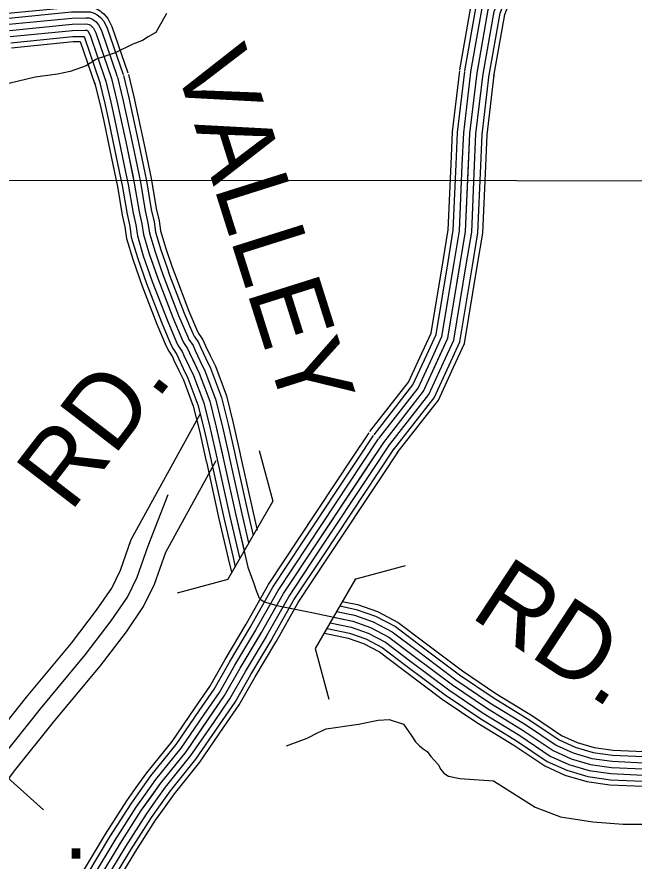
# Model space of a CAD drawing. Extents: x 1551132 to 1791609, y 378168 to 563823.
# Drawn here: x 1608612 to 1611720, y 513960 to 518210 of the extents above; entities that cross this region are included whole.
import ezdxf

# ---------------------------------------------------------------- set-up
doc = ezdxf.new("R2010")
doc.units = 0
for name, color, linetype in [('DESIGN - ROW - Right-of-Way and Easement Labels', 7, 'Continuous'), ('DESIGN - ROW - Right-of-Way Linework', 7, 'Continuous'), ('DESIGN - TRANSPORTATION - Text', 7, 'Continuous'), ('DESIGN - UTILITIES - Cable (Underground) with Text', 7, 'Continuous'), ('SURVEY - CONTOURS - Index with Text', 7, 'Continuous'), ('SURVEY - PROPERTY - Owners', 7, 'Continuous'), ('SURVEY - PROPERTY - Parcels', 7, 'Continuous'), ('SURVEY - TRANSPORTATION - Roads', 7, 'Continuous')]:
    doc.layers.add(name, color=color, linetype=linetype)

msp = doc.modelspace()

# ---------------------------------------------------------------- linework, layer by layer
at = {"layer": 'DESIGN - ROW - Right-of-Way and Easement Labels'}
for p, q in [((1609673.375, 515377.763), (1609901.712, 515773.357)), ((1610316.46, 515381.114), (1610114.248, 515030.879))]:
    msp.add_line(p, q, dxfattribs=at)
for points in [[(1609901.787, 515769.99), (1609833.464, 516025.013)], [(1610314.26, 515380.172), (1610569.271, 515448.491)], [(1609673.375, 515377.763), (1609418.39, 515309.461)], [(1610114.248, 515030.879), (1610182.596, 514775.831)]]:
    msp.add_lwpolyline(points, dxfattribs=at)
at = {"layer": 'DESIGN - ROW - Right-of-Way Linework'}
msp.add_lwpolyline([(1605703.679, 517389.829), (1613839.57, 517384.351)], dxfattribs=at)
at = {"layer": 'DESIGN - TRANSPORTATION - Text'}
for points in [[(1609365.918, 518227.186), (1609311.502, 518131.451), (1609273.403, 518109.633), (1609245.32, 518091.766), (1609195.23, 518072.007), (1609107.024, 518028.423), (1609012.859, 517996.872), (1608960.71, 517963.121), (1608880.571, 517935.504), (1608816.489, 517921.812), (1608704.391, 517906.344), (1608572.228, 517874.977)], [(1609970.384, 514539.75), (1610072.974, 514578.668), (1610129.389, 514608.085), (1610169.647, 514625.661), (1610332.151, 514649.853), (1610430.507, 514668.77), (1610486.631, 514672.137), (1610558.471, 514649.262), (1610599.845, 514588.652), (1610619.553, 514560.359), (1610639.352, 514540.084), (1610657.218, 514525.85), (1610677.084, 514511.591), (1610696.842, 514487.307), (1610732.433, 514446.806), (1610746.158, 514420.589), (1610761.974, 514402.372), (1610785.848, 514388.063), (1610841.781, 514375.396), (1611011.893, 514363.413), (1611222.005, 514231.543), (1611348.302, 514182.525), (1611512.498, 514158.008), (1611664.061, 514145.758), (1611828.249, 514145.758)]]:
    msp.add_lwpolyline(points, dxfattribs=at)
at = {"layer": 'SURVEY - CONTOURS - Index with Text'}
for points in [[(1610249.687, 515267.477), (1610326.443, 515251.16), (1610427.741, 515216.426), (1610531.522, 515161.141), (1610660.152, 515063.947), (1610855.156, 514917.51), (1611022.91, 514804.208), (1611207.914, 514690.605), (1611354.66, 514592.227), (1611432.342, 514556.901), (1611518.198, 514531.584), (1611613.762, 514518.151), (1611768.092, 514511.092)], [(1609920.244, 515246.668), (1610097.549, 515211.167), (1610303.285, 515167.425), (1610393.075, 515136.641), (1610484.706, 515087.823), (1610607.978, 514994.679), (1610804.823, 514846.858), (1610975.936, 514731.289), (1611161.065, 514617.611), (1611312.286, 514516.234), (1611401.984, 514475.441), (1611499.798, 514446.599), (1611605.729, 514431.707), (1611765.759, 514424.39)], [(1610238.337, 515244.627), (1610319.843, 515227.293), (1610417.858, 515193.684), (1610518.172, 515140.241), (1610645.277, 515044.205), (1610840.806, 514897.368), (1611009.518, 514783.424), (1611194.556, 514669.804), (1611342.585, 514570.568), (1611423.692, 514533.684), (1611512.948, 514507.359), (1611611.471, 514493.508), (1611767.425, 514486.383)], [(1610206.129, 515188.084), (1610303.285, 515167.425), (1610393.075, 515136.641), (1610484.706, 515087.823), (1610607.978, 514994.679), (1610804.823, 514846.858), (1610975.936, 514731.289), (1611161.065, 514617.611), (1611312.286, 514516.234), (1611401.984, 514475.441), (1611499.798, 514446.599), (1611605.729, 514431.707), (1611765.759, 514424.39)], [(1610221.854, 515216.434), (1610311.569, 515197.359), (1610405.466, 515165.166), (1610501.439, 515114.032), (1610626.628, 515019.438), (1610822.815, 514872.117), (1610992.727, 514757.356), (1611177.814, 514643.703), (1611327.436, 514543.401), (1611412.834, 514504.558), (1611506.373, 514476.983), (1611608.604, 514462.607), (1611766.592, 514455.382)], [(1610189.788, 515159.866), (1610295.002, 515137.491), (1610380.683, 515108.115), (1610467.973, 515061.614), (1610589.328, 514969.92), (1610786.832, 514821.599), (1610959.145, 514705.222), (1611144.315, 514591.519), (1611297.137, 514489.066), (1611391.134, 514446.324), (1611493.224, 514416.214), (1611602.854, 514400.806), (1611764.925, 514393.397)], [(1610160.355, 515108.132), (1610279.853, 515082.723), (1610358.009, 515055.93), (1610437.357, 515013.663), (1610555.204, 514924.61), (1610753.908, 514775.398), (1610928.42, 514657.529), (1611113.674, 514543.776), (1611269.42, 514439.365), (1611371.276, 514393.047), (1611481.19, 514360.63), (1611597.604, 514344.271), (1611763.392, 514336.688)], [(1610173.597, 515131.607), (1610286.727, 515107.557), (1610368.292, 515079.598), (1610451.24, 515035.405), (1610570.679, 514945.153), (1610768.841, 514796.349), (1610942.353, 514679.154), (1611127.574, 514565.418), (1611281.987, 514461.899), (1611380.276, 514417.198), (1611486.649, 514385.839), (1611599.988, 514369.905), (1611764.092, 514362.397)]]:
    msp.add_lwpolyline(points, dxfattribs=at)
at = {"layer": 'SURVEY - PROPERTY - Owners'}
for points in [[(1607774.044, 513467.471), (1607903.733, 513605.825), (1608039.088, 513776.588), (1608121.953, 513922.133), (1608250.375, 514206.949), (1608302.449, 514308.893), (1608352.848, 514391.445), (1608453.712, 514526.999), (1608659.974, 514784.589), (1608886.36, 515057.396), (1609013.599, 515222.592), (1609089.647, 515334.003), (1609133.68, 515424.939), (1609188.279, 515578.926), (1609534.929, 516210.143)], [(1607905.816, 513337.051), (1608045.463, 513486.813), (1608192.851, 513672.752), (1608287.015, 513838.156), (1608417.171, 514126.797), (1608464.003, 514218.483), (1608506.319, 514287.801), (1608600.167, 514413.921), (1608803.362, 514667.686), (1609030.874, 514941.835), (1609163.396, 515113.898), (1609250.169, 515241.018), (1609304.634, 515353.487), (1609361.741, 515514.566), (1609615.377, 515977.045)], [(1607852.5, 513411.661), (1607973.223, 513547.473), (1608114.478, 513725.678), (1608202.884, 513880.957), (1608332.156, 514167.648), (1608381.663, 514264.567), (1608428.096, 514340.627), (1608525.519, 514471.556), (1608730.281, 514727.271), (1608957.217, 515000.736), (1609087.047, 515169.299), (1609168.354, 515288.411), (1609217.503, 515389.905), (1609273.327, 515547.367), (1609373.716, 515806.341)], [(1607406.287, 515234.258), (1607424.27, 515241.758), (1607493.677, 515271.484), (1607544.525, 515284.743), (1607574.533, 515288.485), (1607600.524, 515290.26), (1607626.407, 515280.009), (1607644.331, 515273.843), (1607678.047, 515245.509), (1607713.663, 515205.149), (1607757.212, 515158.698), (1607806.569, 515092.18), (1607829.335, 515056.02), (1607877.717, 515003.444), (1608040.222, 514851.815), (1608276.141, 514641.46), (1608565.559, 514380.562), (1608746.913, 514217.324)]]:
    msp.add_lwpolyline(points, dxfattribs=at)
at = {"layer": 'SURVEY - PROPERTY - Parcels'}
for points in [[(1610928.756, 517927.488), (1610984.954, 518245.021), (1611055.711, 518428.034), (1611092.36, 518605.547), (1611097.394, 518811.528), (1611046.554, 519030.316), (1610916.057, 519278.281), (1610737.611, 519532.946), (1610632.697, 519750.526), (1610579.94, 519975.349), (1610573.107, 520327.533), (1610584.849, 520581.431)], [(1610842.383, 517942.78), (1610900.065, 518268.705), (1610967.163, 518442.243)], [(1610867.707, 517938.297), (1610924.956, 518261.763), (1610991.154, 518432.968)], [(1610898.231, 517932.888), (1610954.955, 518253.388), (1611020.062, 518421.792)], [(1610928.756, 517927.488), (1610984.954, 518245.021), (1611048.978, 518410.609)], [(1610959.28, 517922.088), (1611014.954, 518236.654), (1611077.894, 518399.425)], [(1610989.804, 517916.679), (1611044.953, 518228.279), (1611106.802, 518388.25)], [(1611014.145, 517912.371), (1611068.869, 518221.604), (1611129.859, 518379.333)], [(1610459.024, 516068.173), (1610659.644, 516325.155), (1610782.092, 516592.153), (1610871.156, 517129.609), (1610892.581, 517623.647), (1610928.756, 517927.488)], [(1610798.058, 517468.526), (1610805.092, 517630.739), (1610841.658, 517937.855)], [(1610823.749, 517467.409), (1610830.741, 517628.664), (1610867.19, 517934.821)], [(1610854.715, 517466.068), (1610861.665, 517626.155), (1610897.973, 517931.155)], [(1610885.69, 517464.726), (1610892.581, 517623.647), (1610928.756, 517927.488)], [(1610916.664, 517463.384), (1610923.497, 517621.138), (1610959.538, 517923.821)], [(1610947.63, 517462.043), (1610954.421, 517618.63), (1610990.321, 517920.154)], [(1610972.321, 517460.968), (1610979.071, 517616.63), (1611014.862, 517917.238)], [(1610757.717, 516981.597), (1610783.75, 517138.718), (1610798.058, 517468.543)], [(1610783.083, 516977.397), (1610809.375, 517136.043), (1610823.749, 517467.426)], [(1610813.666, 516972.322), (1610840.266, 517132.826), (1610854.715, 517466.084)], [(1610844.249, 516967.255), (1610871.156, 517129.609), (1610885.69, 517464.743)], [(1610874.831, 516962.188), (1610902.047, 517126.392), (1610916.664, 517463.401)], [(1610905.414, 516957.113), (1610932.938, 517123.176), (1610947.63, 517462.059)], [(1610929.797, 516953.071), (1610957.563, 517120.609), (1610972.321, 517460.984)], [(1610652.428, 516519.852), (1610697.477, 516618.062), (1610757.726, 516981.614)], [(1610675.802, 516509.135), (1610722.285, 516610.471), (1610783.092, 516977.405)], [(1610703.985, 516496.209), (1610752.184, 516601.312), (1610813.674, 516972.338)], [(1610732.159, 516483.284), (1610782.092, 516592.153), (1610844.257, 516967.272)], [(1610760.334, 516470.359), (1610811.999, 516582.995), (1610874.84, 516962.205)], [(1610788.516, 516457.433), (1610841.899, 516573.836), (1610905.422, 516957.138)], [(1610810.982, 516447.133), (1610865.748, 516566.536), (1610929.805, 516953.096)], [(1610389.884, 516122.158), (1610584.188, 516371.048), (1610652.436, 516519.86)], [(1610410.158, 516106.324), (1610606.312, 516357.597), (1610675.811, 516509.143)], [(1610434.591, 516087.249), (1610632.978, 516341.372), (1610703.993, 516496.218)], [(1610459.024, 516068.173), (1610659.644, 516325.155), (1610732.168, 516483.292)], [(1610483.457, 516049.098), (1610686.31, 516308.938), (1610760.342, 516470.367)], [(1610507.889, 516030.022), (1610712.976, 516292.712), (1610788.525, 516457.442)], [(1610527.372, 516014.805), (1610734.234, 516279.787), (1610810.991, 516447.141)], [(1610307.061, 515997.771), (1610385.934, 516116.666)], [(1610328.485, 515983.554), (1610407.358, 516102.449)], [(1610354.318, 515966.42), (1610433.191, 516085.315)], [(1609024.548, 513868.691), (1609133.537, 514049.754), (1609238.393, 514214.391), (1609335.891, 514351.32), (1609463.596, 514509.899), (1609657.959, 514793.098), (1609736.257, 514930.935), (1609844.363, 515111.315), (1609953.994, 515306.87), (1610459.024, 516068.173)], [(1610380.151, 515949.278), (1610459.024, 516068.173)], [(1610405.983, 515932.136), (1610484.857, 516051.031)], [(1610431.816, 515915.002), (1610510.689, 516033.897)], [(1610030.667, 515581.127), (1610307.069, 515997.788)], [(1610452.407, 515901.335), (1610531.28, 516020.23)], [(1610052.092, 515566.91), (1610328.494, 515983.571)], [(1610077.924, 515549.768), (1610354.326, 515966.429)], [(1610103.757, 515532.634), (1610380.159, 515949.295)], [(1610129.59, 515515.5), (1610405.992, 515932.161)], [(1610155.422, 515498.358), (1610431.824, 515915.019)], [(1610176.014, 515484.691), (1610452.416, 515901.352)], [(1609766.623, 515152.241), (1609768.481, 515155.324), (1609879.087, 515352.629), (1610030.675, 515581.135)], [(1609788.681, 515139.015), (1609790.722, 515142.424), (1609901.045, 515339.212), (1610052.1, 515566.918)], [(1609815.272, 515123.073), (1609817.547, 515126.865), (1609927.519, 515323.045), (1610077.933, 515549.776)], [(1609841.855, 515107.131), (1609844.363, 515111.315), (1609953.994, 515306.87), (1610103.765, 515532.642)], [(1609868.437, 515091.189), (1609871.179, 515095.764), (1609980.468, 515290.694), (1610129.598, 515515.509)], [(1609895.028, 515075.247), (1609898.003, 515080.206), (1610006.942, 515274.527), (1610155.431, 515498.367)], [(1609916.228, 515062.539), (1609919.386, 515067.805), (1610028.042, 515261.635), (1610176.022, 515484.7)], [(1609508.645, 514730.563), (1609583.535, 514839.666), (1609660.492, 514975.153), (1609766.631, 515152.232)], [(1609529.853, 514716.004), (1609605.352, 514826.016), (1609682.708, 514962.186), (1609788.681, 515139.015)], [(1609555.411, 514698.462), (1609631.659, 514809.557), (1609709.483, 514946.56), (1609815.272, 515123.073)], [(1609580.969, 514680.92), (1609657.959, 514793.098), (1609736.257, 514930.935), (1609841.863, 515107.14)], [(1609606.526, 514663.378), (1609684.258, 514776.639), (1609763.031, 514915.31), (1609868.454, 515091.206)], [(1609632.084, 514645.836), (1609710.566, 514760.181), (1609789.806, 514899.684), (1609895.045, 515075.264)], [(1609652.467, 514631.844), (1609731.54, 514747.064), (1609811.155, 514887.217), (1609916.244, 515062.555)], [(1609212.844, 514329.736), (1609265.943, 514404.313), (1609393.173, 514562.309), (1609508.67, 514730.58)], [(1609233.793, 514314.819), (1609286.451, 514388.779), (1609413.823, 514546.942), (1609529.87, 514716.021)], [(1609259.051, 514296.843), (1609311.175, 514370.045), (1609438.705, 514528.416), (1609555.428, 514698.479)], [(1609284.3, 514278.86), (1609335.891, 514351.32), (1609463.596, 514509.899), (1609580.985, 514680.937)], [(1609309.55, 514260.876), (1609360.607, 514332.594), (1609488.487, 514491.382), (1609606.543, 514663.395)], [(1609334.808, 514242.9), (1609385.331, 514313.861), (1609513.37, 514472.856), (1609632.101, 514645.853)], [(1609354.94, 514228.558), (1609405.039, 514298.927), (1609533.211, 514458.089), (1609652.484, 514631.861)], [(1608940, 513896.083), (1608947.892, 513911.417), (1609058.956, 514095.946), (1609165.628, 514263.426), (1609212.861, 514329.761)], [(1608962.866, 513884.316), (1608970.366, 513898.891), (1609080.822, 514082.404), (1609186.961, 514249.05), (1609233.802, 514314.844)], [(1608990.432, 513870.141), (1608997.457, 513883.791), (1609107.18, 514066.079), (1609212.677, 514231.717), (1609259.059, 514296.86)], [(1609017.998, 513855.957), (1609024.548, 513868.691), (1609133.537, 514049.754), (1609238.393, 514214.391), (1609284.309, 514278.876)], [(1609045.564, 513841.773), (1609051.639, 513853.59), (1609159.895, 514033.428), (1609264.109, 514197.066), (1609309.558, 514260.892)], [(1609073.13, 513827.598), (1609078.73, 513838.49), (1609186.253, 514017.103), (1609289.825, 514179.732), (1609334.816, 514242.909)], [(1609095.113, 513816.289), (1609100.338, 513826.448), (1609207.269, 514004.094), (1609310.333, 514165.915), (1609354.949, 514228.575)]]:
    msp.add_lwpolyline(points, dxfattribs=at)
at = {"layer": 'SURVEY - TRANSPORTATION - Roads'}
for points in [[(1608566.753, 518228.228), (1608884.921, 518259.837), (1608959.419, 518261.17), (1608984.968, 518260.187), (1609011.318, 518251.887), (1609030.851, 518240.512), (1609038.842, 518234.22), (1609049.492, 518225.945), (1609070.641, 518201.969), (1609089.707, 518162.393), (1609170.022, 517928.329)], [(1608569.245, 518203.635), (1608886.362, 518235.136), (1608959.169, 518236.445), (1608980.702, 518235.611), (1609001.26, 518229.136), (1609016.918, 518220.019), (1609023.609, 518214.753), (1609032.501, 518207.844), (1609049.858, 518188.169), (1609066.808, 518152.984), (1609146.639, 517920.312)], [(1608572.378, 518172.793), (1608888.179, 518204.169), (1608958.844, 518205.427), (1608975.36, 518204.794), (1608988.652, 518200.611), (1608999.443, 518194.327), (1609004.518, 518190.327), (1609011.176, 518185.152), (1609023.784, 518170.86), (1609038.084, 518141.184), (1609117.323, 517910.245)], [(1608575.503, 518141.95), (1608889.987, 518173.193), (1608958.527, 518174.418), (1608970.01, 518173.976), (1608976.043, 518172.076), (1608981.968, 518168.626), (1608985.418, 518165.91), (1608989.86, 518162.46), (1608997.71, 518153.559), (1609009.359, 518129.384), (1609087.999, 517900.186)], [(1608575.503, 518141.95), (1608889.987, 518173.193), (1608958.527, 518174.418), (1608970.01, 518173.976), (1608976.043, 518172.076), (1608981.968, 518168.626), (1608985.418, 518165.91), (1608989.86, 518162.46), (1608997.71, 518153.559), (1609009.359, 518129.384), (1609087.999, 517900.186)], [(1608578.628, 518111.108), (1608891.795, 518142.217), (1608958.211, 518143.409), (1608964.06, 518143.184), (1608964.494, 518142.926), (1608966.319, 518141.492), (1608968.544, 518139.767), (1608971.635, 518136.259), (1608980.635, 518117.583), (1609058.675, 517890.128)], [(1608581.761, 518080.265), (1608893.612, 518111.25), (1608948.802, 518112.233), (1608951.911, 518105.783), (1609029.359, 517880.061)], [(1608584.353, 518054.681), (1608895.112, 518085.549), (1608931.444, 518086.199), (1609005.034, 517871.719)], [(1609118.14, 517907.436), (1609145.198, 517794.933), (1609164.539, 517710.206), (1609195.28, 517563.461), (1609225.462, 517418.14)], [(1609148.281, 517914.687), (1609175.38, 517802.009), (1609194.821, 517716.84), (1609225.621, 517569.786), (1609255.811, 517424.441)], [(1609173.28, 517920.703), (1609200.413, 517807.876), (1609219.946, 517722.34), (1609250.795, 517575.036), (1609280.994, 517429.674)], [(1609003.693, 517879.911), (1609030.584, 517768.066), (1609049.541, 517685.039), (1609080.041, 517539.419), (1609110.215, 517394.19)], [(1609027.717, 517885.686), (1609054.65, 517773.708), (1609073.691, 517690.322), (1609104.24, 517544.469), (1609134.414, 517399.223)], [(1609057.858, 517892.936), (1609084.832, 517780.783), (1609103.974, 517696.956), (1609134.581, 517550.794), (1609164.764, 517405.523)], [(1609087.999, 517900.186), (1609115.015, 517787.858), (1609134.256, 517703.581), (1609164.93, 517557.127), (1609203.271, 517372.564), (1609227.979, 517228.169), (1609241.428, 517167.976), (1609248.945, 517113.841), (1609278.069, 517017.464), (1609322.893, 516888.91), (1609397.124, 516696.014), (1609442.14, 516589.478), (1609451.69, 516570.669), (1609471.681, 516541.16), (1609481.514, 516518.459), (1609530.529, 516416.482), (1609583.236, 516275.845), (1609616.06, 516145.391), (1609650.643, 515988.896), (1609714.058, 515701.98), (1609775.681, 515439.106), (1609804.922, 515356.746), (1609816.614, 515322.603), (1609826.372, 515296.486), (1609830.405, 515287.636), (1609840.738, 515277.302), (1609852.554, 515268.444), (1609864.054, 515264.11), (1609920.244, 515246.668)], [(1609087.999, 517900.186), (1609115.015, 517787.858), (1609134.256, 517703.581), (1609164.93, 517557.127), (1609195.113, 517411.832)], [(1609110.207, 517394.215), (1609118.056, 517356.43), (1609142.872, 517211.385), (1609156.03, 517152.534), (1609163.98, 517095.224), (1609195.588, 516990.629), (1609227.92, 516897.91)], [(1609134.406, 517399.24), (1609142.347, 517361.031), (1609167.13, 517216.169), (1609180.371, 517156.934), (1609188.196, 517100.532), (1609219.095, 516998.28), (1609251.261, 516906.044)], [(1609164.764, 517405.548), (1609172.805, 517366.797), (1609197.554, 517222.169), (1609210.896, 517162.451), (1609218.57, 517107.182), (1609248.586, 517007.872), (1609280.527, 516916.253)], [(1609195.113, 517411.849), (1609203.271, 517372.564), (1609227.979, 517228.169), (1609241.428, 517167.976), (1609248.945, 517113.841), (1609278.069, 517017.464), (1609309.802, 516926.461)], [(1609225.462, 517418.149), (1609233.737, 517378.331), (1609258.403, 517234.169), (1609271.961, 517173.501), (1609279.319, 517120.5), (1609307.552, 517027.055), (1609339.076, 516936.67)], [(1609255.82, 517424.457), (1609264.195, 517384.098), (1609288.827, 517240.169), (1609302.485, 517179.018), (1609309.693, 517127.15), (1609337.043, 517036.647), (1609368.342, 516946.878)], [(1609280.994, 517429.682), (1609289.469, 517388.881), (1609314.06, 517245.144), (1609327.818, 517183.601), (1609334.884, 517132.675), (1609361.5, 517044.606), (1609392.625, 516955.345)], [(1609309.793, 516926.478), (1609322.893, 516888.91), (1609397.124, 516696.014), (1609442.14, 516589.478), (1609451.69, 516570.669), (1609471.681, 516541.16), (1609481.514, 516518.459), (1609505.947, 516467.616)], [(1609339.067, 516936.686), (1609352.001, 516899.586), (1609425.874, 516707.614), (1609470.273, 516602.545), (1609478.447, 516586.444), (1609498.972, 516556.143), (1609509.722, 516531.343), (1609533.888, 516481.042)], [(1609368.333, 516946.895), (1609381.108, 516910.261), (1609454.623, 516719.223), (1609498.405, 516615.612), (1609505.205, 516602.22), (1609526.263, 516571.127), (1609537.921, 516544.218), (1609561.829, 516494.475)], [(1609392.616, 516955.362), (1609405.258, 516919.111), (1609478.472, 516728.848), (1609521.738, 516626.454), (1609527.405, 516615.303), (1609548.904, 516583.561), (1609561.32, 516554.902), (1609585.003, 516505.609)], [(1609227.912, 516897.927), (1609241.47, 516859.051), (1609316.701, 516663.554), (1609363.45, 516552.927), (1609376.841, 516526.543), (1609395.341, 516499.242), (1609402.616, 516482.425), (1609427.79, 516430.057)], [(1609251.253, 516906.061), (1609264.678, 516867.56), (1609339.626, 516672.805), (1609385.874, 516563.344), (1609398.174, 516539.118), (1609417.099, 516511.192), (1609425.107, 516492.7), (1609450.065, 516440.757)], [(1609280.519, 516916.269), (1609293.785, 516878.235), (1609368.375, 516684.413), (1609414.007, 516576.411), (1609424.932, 516554.893), (1609444.39, 516526.176), (1609453.306, 516505.575), (1609478.006, 516454.191)], [(1609585.003, 516505.634), (1609611.286, 516450.941), (1609667.101, 516302.02), (1609701.433, 516165.558), (1609735.916, 516009.504)], [(1609505.947, 516467.633), (1609530.529, 516416.482), (1609583.236, 516275.845), (1609616.06, 516145.391), (1609650.268, 515990.579)], [(1609533.888, 516481.058), (1609559.07, 516428.657), (1609612.877, 516285.095), (1609646.235, 516152.516), (1609680.534, 515997.271)], [(1609561.829, 516494.492), (1609587.611, 516440.841), (1609642.51, 516294.345), (1609676.401, 516159.65), (1609710.808, 516003.954)], [(1609427.79, 516430.065), (1609450.69, 516382.414), (1609500.33, 516249.969), (1609531.662, 516125.449), (1609565.595, 515971.87)], [(1609450.065, 516440.774), (1609473.447, 516392.123), (1609523.963, 516257.344), (1609555.72, 516131.133), (1609589.728, 515977.204)], [(1609478.006, 516454.207), (1609501.988, 516404.306), (1609553.595, 516266.594), (1609585.886, 516138.266), (1609620.002, 515983.887)], [(1609650.268, 515990.596), (1609650.643, 515988.896), (1609714.058, 515701.98), (1609755.89, 515523.517)], [(1609680.542, 515997.271), (1609680.909, 515995.579), (1609744.282, 515708.863), (1609778.598, 515562.468)], [(1609710.808, 516003.954), (1609711.183, 516002.263), (1609774.506, 515715.747), (1609801.756, 515599.519)], [(1609735.924, 516009.488), (1609736.291, 516007.813), (1609799.581, 515721.455), (1609821.947, 515626.036)], [(1609565.587, 515971.912), (1609565.97, 515970.195), (1609629.51, 515682.721), (1609676.292, 515483.149)], [(1609589.728, 515977.237), (1609590.103, 515975.529), (1609653.609, 515688.213), (1609700.35, 515488.791)], [(1609619.994, 515983.92), (1609620.377, 515982.212), (1609683.834, 515695.096), (1609730.532, 515495.866)], [(1609676.292, 515483.166), (1609692.35, 515414.631), (1609692.775, 515413.431)], [(1609700.35, 515488.808), (1609711.724, 515440.315)], [(1609730.532, 515495.883), (1609732.741, 515486.466)]]:
    msp.add_lwpolyline(points, dxfattribs=at)

# ---------------------------------------------------------------- texts
at = {"layer": 'DESIGN - ROW - Right-of-Way and Easement Labels'}
for s, height, rotation, p in [('VALLEY', 370.0077, 287.516656, (1609404.092, 517983.655)), ('RD.', 370.003, 52.395489, (1608881.153, 515710.98)), ('RD.', 369.9966, 326.656692, (1610887.005, 515193.217))]:
    msp.add_text(s, height=height, rotation=rotation, dxfattribs=at).set_placement(p)
at = {"layer": 'DESIGN - UTILITIES - Cable (Underground) with Text'}
msp.add_text('.', height=343.192, rotation=0.000036, dxfattribs=at).set_placement((1608846.402, 513971.393))

doc.saveas('drawing.dxf')
